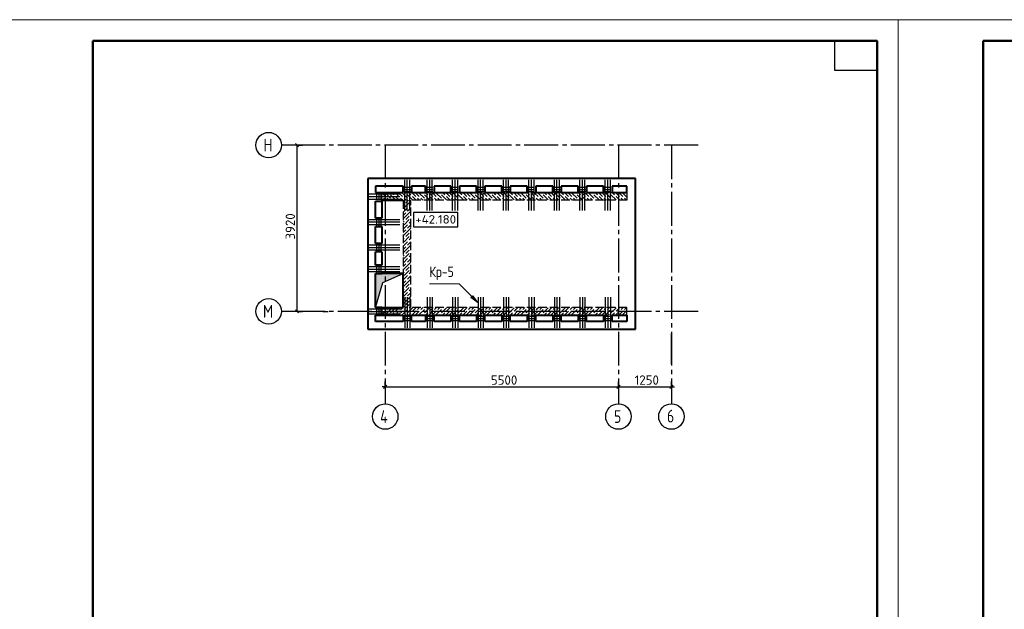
# Model space of a CAD drawing. Header units: millimetres. Extents: x 40580 to 1930067, y -240640 to 81020.
# Tile 678 of 686: x 1844727 to 1867950, y -223753 to -209850. Entities that reach past the tile are written whole.
import ezdxf

# ---------------------------------------------------------------- set-up
doc = ezdxf.new("R2010")
doc.units = ezdxf.units.MM
for name, pattern in [('______2', [270, 200, -70]), ('______5', [1100, 800, -100, 100, -100]), ('CENTER', [2, 1.25, -0.25, 0.25, -0.25])]:
    doc.linetypes.add(name, pattern=pattern)
for name, color, linetype, lineweight in [('Standard', 7, 'Continuous', 25), ('Высотные отметки', 7, 'Continuous', 25), ('ОСИ', 7, 'CENTER', 15), ('Основная', 7, 'Continuous', 40), ('Позиционная метка номер позиции', 7, 'Continuous', 13), ('Примечания', 7, 'Continuous', 13), ('Ребро вкладыша арматура S1', 52, 'Continuous', 25), ('Ребро вкладыша арматура поперечная AW', 52, 'Continuous', 25)]:
    doc.layers.add(name, color=color, linetype=linetype, lineweight=lineweight)
doc.layers.add('ЖБ Стена верхний уровень', color=7, linetype='______2', true_color=0x656565)
doc.layers.add('Тонкие', color=7, linetype='Continuous')
doc.layers.add('ФВ-2', color=7, linetype='Continuous')
doc.styles.add('GOST 2.304', font='isocpeur.ttf', dxfattribs={"width": 0.8})
doc.styles.add('ISOCPEUR', font='isocpeur.ttf')

msp = doc.modelspace()

# ---------------------------------------------------------------- hatches: boundary and pattern name
at = {"layer": 'Позиционная метка номер позиции', "linetype": 'Continuous', "lineweight": 13, "transparency": 33554687}
msp.add_hatch(color=7, dxfattribs=at).paths.add_polyline_path([(1855411.8, -216357.9), (1855539, -216527.6), (1855369.3, -216400.3)], flags=16)
at = {"layer": 'ФВ-2'}
h = msp.add_hatch(color=256, dxfattribs=at)
h.dxf.hatch_style = 1
h.paths.add_polyline_path([(1853532.5, -215940), (1853296, -216042.8), (1853119, -216637.3), (1853119, -215857.3)])
h.paths.add_polyline_path([(1853532.5, -215940), (1853119, -215857.3), (1853119, -215837.3), (1853769, -215837.3)])

# ---------------------------------------------------------------- linework, layer by layer
at = {"color": 251, "linetype": 'Continuous', "lineweight": 13, "true_color": 0x494949, "transparency": 33554687}
msp.add_line((1858573.7, -216574.8), (1858573.7, -216574.8), dxfattribs=at)
at = {"layer": 'Standard', "color": 251, "linetype": 'Continuous', "lineweight": -3, "true_color": 0x656565, "transparency": 33554687}
for p, q in [((1851269, -212807.3), (1851144, -212807.3)), ((1851269, -212807.3), (1851394, -212807.3)), ((1856579, -213597.3), (1856454, -213597.3)), ((1856579, -213597.3), (1856704, -213597.3)), ((1856579, -213777.3), (1856454, -213777.3)), ((1856579, -213777.3), (1856479, -213777.3)), ((1856579, -213927.3), (1856454, -213927.3)), ((1856579, -213927.3), (1856454, -213927.3)), ((1856579, -213927.3), (1856479, -213927.3)), ((1856579, -213927.3), (1856479, -213927.3)), ((1851269, -216727.3), (1851144, -216727.3)), ((1851269, -216727.3), (1851394, -216727.3)), ((1851880, -216727.3), (1851755, -216727.3)), ((1851880, -216727.3), (1852005, -216727.3)), ((1856579, -216727.3), (1856454, -216727.3)), ((1856579, -216817.3), (1856454, -216817.3)), ((1856579, -216817.3), (1856479, -216817.3)), ((1856579, -216727.3), (1856704, -216727.3)), ((1856579, -216727.3), (1856579, -216727.3)), ((1856579, -216967.3), (1856454, -216967.3)), ((1856579, -216967.3), (1856479, -216967.3)), ((1856579, -217147.3), (1856454, -217147.3)), ((1856579, -217147.3), (1856704, -217147.3)), ((1856579, -217147.3), (1856579, -217147.3)), ((1860099, -217976.3), (1860099, -217247.3)), ((1853349, -218507.3), (1853349, -218382.3)), ((1853349, -218507.3), (1853349, -218632.3)), ((1853349, -218507.3), (1853349, -218507.3)), ((1858849, -218507.3), (1858849, -218382.3)), ((1858849, -218507.3), (1858849, -218632.3)), ((1858849, -218507.3), (1858849, -218507.3)), ((1860099, -218507.3), (1860099, -218382.3)), ((1860099, -218507.3), (1860099, -218632.3)), ((1860099, -218507.3), (1860099, -218507.3))]:
    msp.add_line(p, q, dxfattribs=at)
at = {"layer": 'Standard', "color": 7, "linetype": 'Continuous', "lineweight": 25, "transparency": 33554687}
for p, q in [((1851306.5, -212844.8), (1851231.5, -212769.8)), ((1851306.5, -216764.8), (1851231.5, -216689.8)), ((1853311.5, -218544.8), (1853386.5, -218469.8)), ((1858811.5, -218544.8), (1858886.5, -218469.8)), ((1860061.5, -218544.8), (1860136.5, -218469.8))]:
    msp.add_line(p, q, dxfattribs=at)
at = {"layer": 'Standard', "color": 7, "linetype": 'Continuous', "lineweight": -3, "transparency": 33554687}
for p, q in [((1851269, -216727.3), (1851269, -212807.3)), ((1853349, -218507.3), (1853274, -218507.3)), ((1853349, -218507.3), (1858849, -218507.3)), ((1858849, -218507.3), (1860099, -218507.3)), ((1860099, -218507.3), (1860174, -218507.3))]:
    msp.add_line(p, q, dxfattribs=at)
at = {"layer": 'Standard', "color": 7, "linetype": 'Continuous', "lineweight": 13, "transparency": 33554687}
for points in [[(1844450, -239549.7), (1865450, -239549.7), (1865450, -209849.7), (1844450, -209849.7), (1844450, -239549.7)], [(1865450, -239549.7), (1907450, -239549.7), (1907450, -209849.7), (1865450, -209849.7), (1865450, -239549.7)]]:
    msp.add_lwpolyline(points, close=True, dxfattribs=at)
at = {"layer": 'Standard', "color": 7, "linetype": 'Continuous', "lineweight": 50, "transparency": 33554687}
for points in [[(1846450, -210349.7), (1864950, -210349.7), (1864950, -239049.7), (1846450, -239049.7), (1846450, -210349.7)], [(1867450, -210349.7), (1906950, -210349.7), (1906950, -239049.7), (1867450, -239049.7), (1867450, -210349.7)]]:
    msp.add_lwpolyline(points, close=True, dxfattribs=at)
at = {"layer": 'Standard', "color": 7, "linetype": 'Continuous', "lineweight": 25, "transparency": 33554687}
msp.add_lwpolyline([(1864950, -210349.7), (1864950, -211049.7), (1863950, -211049.7), (1863950, -210349.7), (1864950, -210349.7)], close=True, dxfattribs=at)
at = {"layer": 'Standard', "color": 251, "linetype": 'Continuous', "lineweight": -3, "true_color": 0x656565, "transparency": 33554687}
for points in [[(1851269, -212807.3), (1851252, -212807.3), (1851252, -212807.3), (1850998.5, -212807.3)], [(1851269, -216727.3), (1851252, -216727.3), (1851252, -216727.3), (1851252, -216727.3), (1851252, -216727.3), (1850998.5, -216727.3)]]:
    msp.add_lwpolyline(points, dxfattribs=at)
at = {"layer": 'Высотные отметки', "color": 7, "linetype": 'Continuous', "lineweight": -3, "transparency": 33554687}
msp.add_lwpolyline([(1854018.6, -214731.5), (1855057.4, -214731.5), (1855057.4, -214398.2), (1854018.6, -214398.2), (1854018.6, -214731.5)], dxfattribs=at)
at = {"layer": 'ЖБ Стена верхний уровень', "color": 251, "linetype": '______2', "lineweight": -3, "true_color": 0x656565, "transparency": 33554687}
for p, q in [((1853269, -214107.3), (1853269, -213927.3)), ((1853269, -213927.3), (1859049, -213927.3)), ((1853769, -214107.3), (1853269, -214107.3)), ((1853769, -214107.3), (1853769, -216637.3)), ((1853949, -216637.3), (1853949, -214107.3)), ((1859049, -214107.3), (1853949, -214107.3)), ((1859049, -213927.3), (1859049, -214107.3)), ((1853769, -216637.3), (1853269, -216637.3)), ((1853269, -216637.3), (1853269, -216817.3)), ((1859049, -216637.3), (1853949, -216637.3)), ((1859049, -216817.3), (1859049, -216637.3)), ((1853269, -216817.3), (1859049, -216817.3))]:
    msp.add_line(p, q, dxfattribs=at)
at = {"layer": 'ЖБ Стена верхний уровень', "color": 9, "linetype": 'Continuous', "lineweight": -3, "true_color": 0xc7c7c7, "transparency": 33554687}
for p, q in [((1853272.2, -214020.4), (1853269, -214017.2)), ((1853279.1, -214107.3), (1853269, -214097.2)), ((1853352.2, -214020.4), (1853272.2, -213940.3)), ((1853312.2, -214060.3), (1853352.2, -214100.4)), ((1853352.2, -213940.3), (1853339.1, -213927.3)), ((1853352.2, -213940.3), (1853472.2, -214060.3)), ((1853352.2, -214100.4), (1853359.1, -214107.3)), ((1853439.1, -214107.3), (1853392.2, -214060.3)), ((1853432.2, -213940.3), (1853419.1, -213927.3)), ((1853592.2, -214100.4), (1853472.2, -213980.4)), ((1853499.1, -213927.3), (1853552.2, -213980.4)), ((1853519.1, -214107.3), (1853512.2, -214100.4)), ((1853672.2, -214020.4), (1853579.1, -213927.3)), ((1853679.1, -214107.3), (1853592.2, -214020.4)), ((1853752.2, -214020.4), (1853672.2, -213940.3)), ((1853712.2, -214060.3), (1853752.2, -214100.4)), ((1853752.2, -213940.3), (1853739.1, -213927.3)), ((1853752.2, -213940.3), (1853872.2, -214060.3)), ((1853752.2, -214100.4), (1853759.1, -214107.3)), ((1853809.1, -214107.3), (1853769, -214147.4)), ((1853839.1, -214107.3), (1853792.2, -214060.3)), ((1853832.2, -213940.3), (1853819.1, -213927.3)), ((1853889.1, -214107.3), (1853832.2, -214164.2)), ((1853992.2, -214100.4), (1853872.2, -213980.4)), ((1853899.1, -213927.3), (1853952.2, -213980.4)), ((1853919.1, -214107.3), (1853912.2, -214100.4)), ((1854072.2, -214020.4), (1853979.1, -213927.3)), ((1854079.1, -214107.3), (1853992.2, -214020.4)), ((1854152.2, -214020.4), (1854072.2, -213940.3)), ((1854112.2, -214060.3), (1854152.2, -214100.4)), ((1854152.2, -213940.3), (1854139.1, -213927.3)), ((1854152.2, -213940.3), (1854272.2, -214060.3)), ((1854152.2, -214100.4), (1854159.1, -214107.3)), ((1854239.1, -214107.3), (1854192.2, -214060.3)), ((1854232.2, -213940.3), (1854219.1, -213927.3)), ((1854392.2, -214100.4), (1854272.2, -213980.4)), ((1854299.1, -213927.3), (1854352.2, -213980.4)), ((1854319.1, -214107.3), (1854312.2, -214100.4)), ((1854472.2, -214020.4), (1854379.1, -213927.3)), ((1854479.1, -214107.3), (1854392.2, -214020.4)), ((1854552.2, -214020.4), (1854472.2, -213940.3)), ((1854512.2, -214060.3), (1854552.2, -214100.4)), ((1854552.2, -213940.3), (1854539.1, -213927.3)), ((1854552.2, -213940.3), (1854672.2, -214060.3)), ((1854552.2, -214100.4), (1854559.1, -214107.3)), ((1854639.1, -214107.3), (1854592.2, -214060.3)), ((1854632.2, -213940.3), (1854619.1, -213927.3)), ((1854792.2, -214100.4), (1854672.2, -213980.4)), ((1854699.1, -213927.3), (1854752.2, -213980.4)), ((1854719.1, -214107.3), (1854712.2, -214100.4)), ((1854872.2, -214020.4), (1854779.1, -213927.3)), ((1854879.1, -214107.3), (1854792.2, -214020.4)), ((1854952.2, -214020.4), (1854872.2, -213940.3)), ((1854912.2, -214060.3), (1854952.2, -214100.4)), ((1854952.2, -213940.3), (1854939.1, -213927.3)), ((1854952.2, -213940.3), (1855072.2, -214060.3)), ((1854952.2, -214100.4), (1854959.1, -214107.3)), ((1855039.1, -214107.3), (1854992.2, -214060.3)), ((1855032.2, -213940.3), (1855019.1, -213927.3)), ((1855192.2, -214100.4), (1855072.2, -213980.4)), ((1855099.1, -213927.3), (1855152.2, -213980.4)), ((1855119.1, -214107.3), (1855112.2, -214100.4)), ((1855272.2, -214020.4), (1855179.1, -213927.3)), ((1855279.1, -214107.3), (1855192.2, -214020.4)), ((1855352.2, -214020.4), (1855272.2, -213940.3)), ((1855312.2, -214060.3), (1855352.2, -214100.4)), ((1855352.2, -213940.3), (1855339.1, -213927.3)), ((1855352.2, -213940.3), (1855472.2, -214060.3)), ((1855352.2, -214100.4), (1855359.1, -214107.3)), ((1855439.1, -214107.3), (1855392.2, -214060.3)), ((1855432.2, -213940.3), (1855419.1, -213927.3)), ((1855592.2, -214100.4), (1855472.2, -213980.4)), ((1855499.1, -213927.3), (1855552.2, -213980.4)), ((1855519.1, -214107.3), (1855512.2, -214100.4)), ((1855672.2, -214020.4), (1855579.1, -213927.3)), ((1855679.1, -214107.3), (1855592.2, -214020.4)), ((1855752.2, -214020.4), (1855672.2, -213940.3)), ((1855712.2, -214060.3), (1855752.2, -214100.4)), ((1855752.2, -213940.3), (1855739.1, -213927.3)), ((1855752.2, -213940.3), (1855872.2, -214060.3)), ((1855752.2, -214100.4), (1855759.1, -214107.3)), ((1855839.1, -214107.3), (1855792.2, -214060.3)), ((1855832.2, -213940.3), (1855819.1, -213927.3)), ((1855992.2, -214100.4), (1855872.2, -213980.4)), ((1855899.1, -213927.3), (1855952.2, -213980.4)), ((1855919.1, -214107.3), (1855912.2, -214100.4)), ((1856072.2, -214020.4), (1855979.1, -213927.3)), ((1856079.1, -214107.3), (1855992.2, -214020.4)), ((1856152.2, -214020.4), (1856072.2, -213940.3)), ((1856112.2, -214060.3), (1856152.2, -214100.4)), ((1856152.2, -213940.3), (1856139.1, -213927.3)), ((1856152.2, -213940.3), (1856272.2, -214060.3)), ((1856152.2, -214100.4), (1856159.1, -214107.3)), ((1856239.1, -214107.3), (1856192.2, -214060.3)), ((1856232.2, -213940.3), (1856219.1, -213927.3)), ((1856392.2, -214100.4), (1856272.2, -213980.4)), ((1856299.1, -213927.3), (1856352.2, -213980.4)), ((1856319.1, -214107.3), (1856312.2, -214100.4)), ((1856472.2, -214020.4), (1856379.1, -213927.3)), ((1856479.1, -214107.3), (1856392.2, -214020.4)), ((1856552.2, -214020.4), (1856472.2, -213940.3)), ((1856512.2, -214060.3), (1856552.2, -214100.4)), ((1856552.2, -213940.3), (1856539.1, -213927.3)), ((1856552.2, -213940.3), (1856672.2, -214060.3)), ((1856552.2, -214100.4), (1856559.1, -214107.3)), ((1856639.1, -214107.3), (1856592.2, -214060.3)), ((1856632.2, -213940.3), (1856619.1, -213927.3)), ((1856792.2, -214100.4), (1856672.2, -213980.4)), ((1856699.1, -213927.3), (1856752.2, -213980.4)), ((1856719.1, -214107.3), (1856712.2, -214100.4)), ((1856872.2, -214020.4), (1856779.1, -213927.3)), ((1856879.1, -214107.3), (1856792.2, -214020.4)), ((1856952.2, -214020.4), (1856872.2, -213940.3)), ((1856912.2, -214060.3), (1856952.2, -214100.4)), ((1856952.2, -213940.3), (1856939.1, -213927.3)), ((1856952.2, -213940.3), (1857072.2, -214060.3)), ((1856952.2, -214100.4), (1856959.1, -214107.3)), ((1857039.1, -214107.3), (1856992.2, -214060.3)), ((1857032.2, -213940.3), (1857019.1, -213927.3)), ((1857192.2, -214100.4), (1857072.2, -213980.4)), ((1857099.1, -213927.3), (1857152.2, -213980.4)), ((1857119.1, -214107.3), (1857112.2, -214100.4)), ((1857272.2, -214020.4), (1857179.1, -213927.3)), ((1857279.1, -214107.3), (1857192.2, -214020.4)), ((1857352.2, -214020.4), (1857272.2, -213940.3)), ((1857312.2, -214060.3), (1857352.2, -214100.4)), ((1857352.2, -213940.3), (1857339.1, -213927.3)), ((1857352.2, -213940.3), (1857472.2, -214060.3)), ((1857352.2, -214100.4), (1857359.1, -214107.3)), ((1857439.1, -214107.3), (1857392.2, -214060.3)), ((1857432.2, -213940.3), (1857419.1, -213927.3)), ((1857592.2, -214100.4), (1857472.2, -213980.4)), ((1857499.1, -213927.3), (1857552.2, -213980.4)), ((1857519.1, -214107.3), (1857512.2, -214100.4)), ((1857672.2, -214020.4), (1857579.1, -213927.3)), ((1857679.1, -214107.3), (1857592.2, -214020.4)), ((1857752.2, -214020.4), (1857672.2, -213940.3)), ((1857712.2, -214060.3), (1857752.2, -214100.4)), ((1857752.2, -213940.3), (1857739.1, -213927.3)), ((1857752.2, -213940.3), (1857872.2, -214060.3)), ((1857752.2, -214100.4), (1857759.1, -214107.3)), ((1857839.1, -214107.3), (1857792.2, -214060.3)), ((1857832.2, -213940.3), (1857819.1, -213927.3)), ((1857992.2, -214100.4), (1857872.2, -213980.4)), ((1857899.1, -213927.3), (1857952.2, -213980.4)), ((1857919.1, -214107.3), (1857912.2, -214100.4)), ((1858072.2, -214020.4), (1857979.1, -213927.3)), ((1858079.1, -214107.3), (1857992.2, -214020.4)), ((1858152.2, -214020.4), (1858072.2, -213940.3)), ((1858112.2, -214060.3), (1858152.2, -214100.4)), ((1858152.2, -213940.3), (1858139.1, -213927.3)), ((1858152.2, -213940.3), (1858272.2, -214060.3)), ((1858152.2, -214100.4), (1858159.1, -214107.3)), ((1858239.1, -214107.3), (1858192.2, -214060.3)), ((1858232.2, -213940.3), (1858219.1, -213927.3)), ((1858392.2, -214100.4), (1858272.2, -213980.4)), ((1858299.1, -213927.3), (1858352.2, -213980.4)), ((1858319.1, -214107.3), (1858312.2, -214100.4)), ((1858472.2, -214020.4), (1858379.1, -213927.3)), ((1858479.1, -214107.3), (1858392.2, -214020.4)), ((1858552.2, -214020.4), (1858472.2, -213940.3)), ((1858512.2, -214060.3), (1858552.2, -214100.4)), ((1858552.2, -213940.3), (1858539.1, -213927.3)), ((1858552.2, -213940.3), (1858672.2, -214060.3)), ((1858552.2, -214100.4), (1858559.1, -214107.3)), ((1858639.1, -214107.3), (1858592.2, -214060.3)), ((1858632.2, -213940.3), (1858619.1, -213927.3)), ((1858792.2, -214100.4), (1858672.2, -213980.4)), ((1858699.1, -213927.3), (1858752.2, -213980.4)), ((1858719.1, -214107.3), (1858712.2, -214100.4)), ((1858872.2, -214020.4), (1858779.1, -213927.3)), ((1858879.1, -214107.3), (1858792.2, -214020.4)), ((1858952.2, -214020.4), (1858872.2, -213940.3)), ((1858912.2, -214060.3), (1858952.2, -214100.4)), ((1858952.2, -213940.3), (1858939.1, -213927.3)), ((1858952.2, -213940.3), (1859049, -214037.2)), ((1858952.2, -214100.4), (1858959.1, -214107.3)), ((1859039.1, -214107.3), (1858992.2, -214060.3)), ((1859032.2, -213940.3), (1859019.1, -213927.3)), ((1853769, -214227.4), (1853792.2, -214204.3)), ((1853769, -214387.4), (1853872.2, -214284.3)), ((1853912.2, -214164.2), (1853792.2, -214284.3)), ((1853949, -214287.4), (1853872.2, -214364.2)), ((1853949, -214207.4), (1853912.2, -214244.2)), ((1853832.2, -214404.3), (1853769, -214467.4)), ((1853832.2, -214484.3), (1853769, -214547.4)), ((1853912.2, -214564.2), (1853792.2, -214684.3)), ((1853832.2, -214484.3), (1853949, -214367.4)), ((1853912.2, -214484.3), (1853832.2, -214564.2)), ((1853769, -214627.4), (1853792.2, -214604.3)), ((1853769, -214787.4), (1853872.2, -214684.3)), ((1853832.2, -214804.3), (1853769, -214867.4)), ((1853832.2, -214884.3), (1853949, -214767.4)), ((1853949, -214687.4), (1853872.2, -214764.2)), ((1853949, -214607.4), (1853912.2, -214644.2)), ((1853832.2, -214884.3), (1853769, -214947.4)), ((1853769, -215027.4), (1853792.2, -215004.3)), ((1853912.2, -214964.2), (1853792.2, -215084.3)), ((1853912.2, -214884.3), (1853832.2, -214964.2)), ((1853949, -215007.4), (1853912.2, -215044.2)), ((1853769, -215187.4), (1853872.2, -215084.3)), ((1853832.2, -215204.3), (1853769, -215267.4)), ((1853832.2, -215284.3), (1853949, -215167.4)), ((1853949, -215087.4), (1853872.2, -215164.2)), ((1853832.2, -215284.3), (1853769, -215347.4)), ((1853769, -215427.4), (1853792.2, -215404.3)), ((1853769, -215587.4), (1853872.2, -215484.3)), ((1853912.2, -215364.2), (1853792.2, -215484.3)), ((1853912.2, -215284.3), (1853832.2, -215364.2)), ((1853949, -215487.4), (1853872.2, -215564.2)), ((1853949, -215407.4), (1853912.2, -215444.2)), ((1853832.2, -215604.3), (1853769, -215667.4)), ((1853832.2, -215684.3), (1853769, -215747.4)), ((1853832.2, -215684.3), (1853949, -215567.4)), ((1853912.2, -215684.3), (1853832.2, -215764.2)), ((1853769, -215827.4), (1853792.2, -215804.3)), ((1853769, -215987.4), (1853872.2, -215884.3)), ((1853912.2, -215764.2), (1853792.2, -215884.3)), ((1853832.2, -216084.3), (1853949, -215967.4)), ((1853949, -215887.4), (1853872.2, -215964.2)), ((1853949, -215807.4), (1853912.2, -215844.2)), ((1853832.2, -216004.3), (1853769, -216067.4)), ((1853832.2, -216084.3), (1853769, -216147.4)), ((1853769, -216227.4), (1853792.2, -216204.3)), ((1853912.2, -216164.2), (1853792.2, -216284.3)), ((1853912.2, -216084.3), (1853832.2, -216164.2)), ((1853769, -216387.4), (1853872.2, -216284.3)), ((1853832.2, -216404.3), (1853769, -216467.4)), ((1853832.2, -216484.3), (1853949, -216367.4)), ((1853949, -216287.4), (1853872.2, -216364.2)), ((1853949, -216207.4), (1853912.2, -216244.2)), ((1853279.1, -216637.3), (1853269, -216647.4)), ((1853312.2, -216684.3), (1853352.2, -216644.2)), ((1853352.2, -216644.2), (1853359.1, -216637.3)), ((1853439.1, -216637.3), (1853392.2, -216684.3)), ((1853592.2, -216644.2), (1853472.2, -216764.2)), ((1853519.1, -216637.3), (1853512.2, -216644.2)), ((1853679.1, -216637.3), (1853592.2, -216724.2)), ((1853712.2, -216684.3), (1853752.2, -216644.2)), ((1853752.2, -216644.2), (1853759.1, -216637.3)), ((1853832.2, -216484.3), (1853769, -216547.4)), ((1853769, -216627.4), (1853792.2, -216604.3)), ((1853839.1, -216637.3), (1853792.2, -216684.3)), ((1853912.2, -216484.3), (1853832.2, -216564.2)), ((1853912.2, -216564.2), (1853839.1, -216637.3)), ((1853992.2, -216644.2), (1853872.2, -216764.2)), ((1853919.1, -216637.3), (1853912.2, -216644.2)), ((1853949, -216607.4), (1853919.1, -216637.3)), ((1854079.1, -216637.3), (1853992.2, -216724.2)), ((1854112.2, -216684.3), (1854152.2, -216644.2)), ((1854152.2, -216644.2), (1854159.1, -216637.3)), ((1854239.1, -216637.3), (1854192.2, -216684.3)), ((1854392.2, -216644.2), (1854272.2, -216764.2)), ((1854319.1, -216637.3), (1854312.2, -216644.2)), ((1854479.1, -216637.3), (1854392.2, -216724.2)), ((1854512.2, -216684.3), (1854552.2, -216644.2)), ((1854552.2, -216644.2), (1854559.1, -216637.3)), ((1854639.1, -216637.3), (1854592.2, -216684.3)), ((1854792.2, -216644.2), (1854672.2, -216764.2)), ((1854719.1, -216637.3), (1854712.2, -216644.2)), ((1854879.1, -216637.3), (1854792.2, -216724.2)), ((1854912.2, -216684.3), (1854952.2, -216644.2)), ((1854952.2, -216644.2), (1854959.1, -216637.3)), ((1855039.1, -216637.3), (1854992.2, -216684.3)), ((1855192.2, -216644.2), (1855072.2, -216764.2)), ((1855119.1, -216637.3), (1855112.2, -216644.2)), ((1855279.1, -216637.3), (1855192.2, -216724.2)), ((1855312.2, -216684.3), (1855352.2, -216644.2)), ((1855352.2, -216644.2), (1855359.1, -216637.3)), ((1855439.1, -216637.3), (1855392.2, -216684.3)), ((1855592.2, -216644.2), (1855472.2, -216764.2)), ((1855519.1, -216637.3), (1855512.2, -216644.2)), ((1855679.1, -216637.3), (1855592.2, -216724.2)), ((1855712.2, -216684.3), (1855752.2, -216644.2)), ((1855752.2, -216644.2), (1855759.1, -216637.3)), ((1855839.1, -216637.3), (1855792.2, -216684.3)), ((1855992.2, -216644.2), (1855872.2, -216764.2)), ((1855919.1, -216637.3), (1855912.2, -216644.2)), ((1856079.1, -216637.3), (1855992.2, -216724.2)), ((1856112.2, -216684.3), (1856152.2, -216644.2)), ((1856152.2, -216644.2), (1856159.1, -216637.3)), ((1856239.1, -216637.3), (1856192.2, -216684.3)), ((1856392.2, -216644.2), (1856272.2, -216764.2)), ((1856319.1, -216637.3), (1856312.2, -216644.2)), ((1856479.1, -216637.3), (1856392.2, -216724.2)), ((1856512.2, -216684.3), (1856552.2, -216644.2)), ((1856552.2, -216644.2), (1856559.1, -216637.3)), ((1856639.1, -216637.3), (1856592.2, -216684.3)), ((1856792.2, -216644.2), (1856672.2, -216764.2)), ((1856719.1, -216637.3), (1856712.2, -216644.2)), ((1856879.1, -216637.3), (1856792.2, -216724.2)), ((1856912.2, -216684.3), (1856952.2, -216644.2)), ((1856952.2, -216644.2), (1856959.1, -216637.3)), ((1857039.1, -216637.3), (1856992.2, -216684.3)), ((1857192.2, -216644.2), (1857072.2, -216764.2)), ((1857119.1, -216637.3), (1857112.2, -216644.2)), ((1857279.1, -216637.3), (1857192.2, -216724.2)), ((1857312.2, -216684.3), (1857352.2, -216644.2)), ((1857352.2, -216644.2), (1857359.1, -216637.3)), ((1857439.1, -216637.3), (1857392.2, -216684.3)), ((1857592.2, -216644.2), (1857472.2, -216764.2)), ((1857519.1, -216637.3), (1857512.2, -216644.2)), ((1857679.1, -216637.3), (1857592.2, -216724.2)), ((1857712.2, -216684.3), (1857752.2, -216644.2)), ((1857752.2, -216644.2), (1857759.1, -216637.3)), ((1857839.1, -216637.3), (1857792.2, -216684.3)), ((1857992.2, -216644.2), (1857872.2, -216764.2)), ((1857919.1, -216637.3), (1857912.2, -216644.2)), ((1858079.1, -216637.3), (1857992.2, -216724.2)), ((1858112.2, -216684.3), (1858152.2, -216644.2)), ((1858152.2, -216644.2), (1858159.1, -216637.3)), ((1858239.1, -216637.3), (1858192.2, -216684.3)), ((1858392.2, -216644.2), (1858272.2, -216764.2)), ((1858319.1, -216637.3), (1858312.2, -216644.2)), ((1858479.1, -216637.3), (1858392.2, -216724.2)), ((1858512.2, -216684.3), (1858552.2, -216644.2)), ((1858552.2, -216644.2), (1858559.1, -216637.3)), ((1858639.1, -216637.3), (1858592.2, -216684.3)), ((1858792.2, -216644.2), (1858672.2, -216764.2)), ((1858719.1, -216637.3), (1858712.2, -216644.2)), ((1858879.1, -216637.3), (1858792.2, -216724.2)), ((1858912.2, -216684.3), (1858952.2, -216644.2)), ((1858952.2, -216644.2), (1858959.1, -216637.3)), ((1859039.1, -216637.3), (1858992.2, -216684.3)), ((1853272.2, -216724.2), (1853269, -216727.4)), ((1853352.2, -216724.2), (1853272.2, -216804.3)), ((1853352.2, -216804.3), (1853339.1, -216817.3)), ((1853352.2, -216804.3), (1853472.2, -216684.3)), ((1853432.2, -216804.3), (1853419.1, -216817.3)), ((1853499.1, -216817.3), (1853552.2, -216764.2)), ((1853672.2, -216724.2), (1853579.1, -216817.3)), ((1853752.2, -216724.2), (1853672.2, -216804.3)), ((1853752.2, -216804.3), (1853739.1, -216817.3)), ((1853752.2, -216804.3), (1853872.2, -216684.3)), ((1853832.2, -216804.3), (1853819.1, -216817.3)), ((1853899.1, -216817.3), (1853952.2, -216764.2)), ((1854072.2, -216724.2), (1853979.1, -216817.3)), ((1854152.2, -216724.2), (1854072.2, -216804.3)), ((1854152.2, -216804.3), (1854139.1, -216817.3)), ((1854152.2, -216804.3), (1854272.2, -216684.3)), ((1854232.2, -216804.3), (1854219.1, -216817.3)), ((1854299.1, -216817.3), (1854352.2, -216764.2)), ((1854472.2, -216724.2), (1854379.1, -216817.3)), ((1854552.2, -216724.2), (1854472.2, -216804.3)), ((1854552.2, -216804.3), (1854539.1, -216817.3)), ((1854552.2, -216804.3), (1854672.2, -216684.3)), ((1854632.2, -216804.3), (1854619.1, -216817.3)), ((1854699.1, -216817.3), (1854752.2, -216764.2)), ((1854872.2, -216724.2), (1854779.1, -216817.3)), ((1854952.2, -216724.2), (1854872.2, -216804.3)), ((1854952.2, -216804.3), (1854939.1, -216817.3)), ((1854952.2, -216804.3), (1855072.2, -216684.3)), ((1855032.2, -216804.3), (1855019.1, -216817.3)), ((1855099.1, -216817.3), (1855152.2, -216764.2)), ((1855272.2, -216724.2), (1855179.1, -216817.3)), ((1855352.2, -216724.2), (1855272.2, -216804.3)), ((1855352.2, -216804.3), (1855339.1, -216817.3)), ((1855352.2, -216804.3), (1855472.2, -216684.3)), ((1855432.2, -216804.3), (1855419.1, -216817.3)), ((1855499.1, -216817.3), (1855552.2, -216764.2)), ((1855672.2, -216724.2), (1855579.1, -216817.3)), ((1855752.2, -216724.2), (1855672.2, -216804.3)), ((1855752.2, -216804.3), (1855739.1, -216817.3)), ((1855752.2, -216804.3), (1855872.2, -216684.3)), ((1855832.2, -216804.3), (1855819.1, -216817.3)), ((1855899.1, -216817.3), (1855952.2, -216764.2)), ((1856072.2, -216724.2), (1855979.1, -216817.3)), ((1856152.2, -216724.2), (1856072.2, -216804.3)), ((1856152.2, -216804.3), (1856139.1, -216817.3)), ((1856152.2, -216804.3), (1856272.2, -216684.3)), ((1856232.2, -216804.3), (1856219.1, -216817.3)), ((1856299.1, -216817.3), (1856352.2, -216764.2)), ((1856472.2, -216724.2), (1856379.1, -216817.3)), ((1856552.2, -216724.2), (1856472.2, -216804.3)), ((1856552.2, -216804.3), (1856539.1, -216817.3)), ((1856552.2, -216804.3), (1856672.2, -216684.3)), ((1856632.2, -216804.3), (1856619.1, -216817.3)), ((1856699.1, -216817.3), (1856752.2, -216764.2)), ((1856872.2, -216724.2), (1856779.1, -216817.3)), ((1856952.2, -216724.2), (1856872.2, -216804.3)), ((1856952.2, -216804.3), (1856939.1, -216817.3)), ((1856952.2, -216804.3), (1857072.2, -216684.3)), ((1857032.2, -216804.3), (1857019.1, -216817.3)), ((1857099.1, -216817.3), (1857152.2, -216764.2)), ((1857272.2, -216724.2), (1857179.1, -216817.3)), ((1857352.2, -216724.2), (1857272.2, -216804.3)), ((1857352.2, -216804.3), (1857339.1, -216817.3)), ((1857352.2, -216804.3), (1857472.2, -216684.3)), ((1857432.2, -216804.3), (1857419.1, -216817.3)), ((1857499.1, -216817.3), (1857552.2, -216764.2)), ((1857672.2, -216724.2), (1857579.1, -216817.3)), ((1857752.2, -216724.2), (1857672.2, -216804.3)), ((1857752.2, -216804.3), (1857739.1, -216817.3)), ((1857752.2, -216804.3), (1857872.2, -216684.3)), ((1857832.2, -216804.3), (1857819.1, -216817.3)), ((1857899.1, -216817.3), (1857952.2, -216764.2)), ((1858072.2, -216724.2), (1857979.1, -216817.3)), ((1858152.2, -216724.2), (1858072.2, -216804.3)), ((1858152.2, -216804.3), (1858139.1, -216817.3)), ((1858152.2, -216804.3), (1858272.2, -216684.3)), ((1858232.2, -216804.3), (1858219.1, -216817.3)), ((1858299.1, -216817.3), (1858352.2, -216764.2)), ((1858472.2, -216724.2), (1858379.1, -216817.3)), ((1858552.2, -216724.2), (1858472.2, -216804.3)), ((1858552.2, -216804.3), (1858539.1, -216817.3)), ((1858552.2, -216804.3), (1858672.2, -216684.3)), ((1858632.2, -216804.3), (1858619.1, -216817.3)), ((1858699.1, -216817.3), (1858752.2, -216764.2)), ((1858872.2, -216724.2), (1858779.1, -216817.3)), ((1858952.2, -216724.2), (1858872.2, -216804.3)), ((1858952.2, -216804.3), (1858939.1, -216817.3)), ((1858952.2, -216804.3), (1859049, -216707.4)), ((1859032.2, -216804.3), (1859019.1, -216817.3))]:
    msp.add_line(p, q, dxfattribs=at)
at = {"layer": 'ОСИ', "color": 8, "linetype": '______5', "lineweight": -3, "transparency": 33554687}
for p, q in [((1860729, -212807.3), (1850898.5, -212807.3)), ((1853349, -212807.3), (1853349, -218907.3)), ((1858849, -212807.3), (1858849, -218907.3)), ((1860099, -212807.3), (1860099, -218907.3)), ((1860729, -216727.3), (1850898.5, -216727.3))]:
    msp.add_line(p, q, dxfattribs=at)
at = {"layer": 'ОСИ', "color": 7, "linetype": 'Continuous', "lineweight": -3, "transparency": 33554687}
for centre in [(1850598.5, -212807.3), (1850598.5, -216727.3), (1853349, -219207.3), (1858849, -219207.3), (1860099, -219207.3)]:
    msp.add_circle(centre, 300, dxfattribs=at)
at = {"layer": 'Основная', "transparency": 33554687}
for p, q in [((1859249, -213597.3), (1852939, -213597.3)), ((1852939, -213597.3), (1852939, -217147.3)), ((1859249, -217147.3), (1859249, -213597.3)), ((1853119, -213777.3), (1853119, -213927.3)), ((1853769, -213777.3), (1853119, -213777.3)), ((1853769, -213927.3), (1853769, -213777.3)), ((1854299, -213777.3), (1853969, -213777.3)), ((1853969, -213777.3), (1853969, -213927.3)), ((1854299, -213927.3), (1854299, -213777.3)), ((1854899, -213777.3), (1854499, -213777.3)), ((1854499, -213777.3), (1854499, -213927.3)), ((1854899, -213927.3), (1854899, -213777.3)), ((1855499, -213777.3), (1855099, -213777.3)), ((1855099, -213777.3), (1855099, -213927.3)), ((1855499, -213927.3), (1855499, -213777.3)), ((1856099, -213777.3), (1855699, -213777.3)), ((1855699, -213777.3), (1855699, -213927.3)), ((1856099, -213927.3), (1856099, -213777.3)), ((1856699, -213777.3), (1856299, -213777.3)), ((1856299, -213777.3), (1856299, -213927.3)), ((1856699, -213927.3), (1856699, -213777.3)), ((1857299, -213777.3), (1856899, -213777.3)), ((1856899, -213777.3), (1856899, -213927.3)), ((1857299, -213927.3), (1857299, -213777.3)), ((1857899, -213777.3), (1857499, -213777.3)), ((1857499, -213777.3), (1857499, -213927.3)), ((1857899, -213927.3), (1857899, -213777.3)), ((1858499, -213777.3), (1858099, -213777.3)), ((1858099, -213777.3), (1858099, -213927.3)), ((1858499, -213927.3), (1858499, -213777.3)), ((1858699, -213777.3), (1858699, -213927.3)), ((1859049, -213777.3), (1858699, -213777.3)), ((1859049, -213927.3), (1859049, -213777.3)), ((1853119, -213927.3), (1853769, -213927.3)), ((1853269, -214107.3), (1853769, -214107.3)), ((1853969, -213927.3), (1854299, -213927.3)), ((1854499, -213927.3), (1854899, -213927.3)), ((1855099, -213927.3), (1855499, -213927.3)), ((1855699, -213927.3), (1856099, -213927.3)), ((1856299, -213927.3), (1856699, -213927.3)), ((1856899, -213927.3), (1857299, -213927.3)), ((1857499, -213927.3), (1857899, -213927.3)), ((1858099, -213927.3), (1858499, -213927.3)), ((1858699, -213927.3), (1859049, -213927.3)), ((1853119, -214527.3), (1853119, -214127.3)), ((1853119, -214127.3), (1853269, -214127.3)), ((1853269, -214127.3), (1853269, -214527.3)), ((1853269, -214527.3), (1853119, -214527.3)), ((1853119, -215127.3), (1853119, -214727.3)), ((1853119, -214727.3), (1853269, -214727.3)), ((1853269, -214727.3), (1853269, -215127.3)), ((1853269, -215127.3), (1853119, -215127.3)), ((1853119, -215637.3), (1853119, -215327.3)), ((1853269, -215327.3), (1853119, -215327.3)), ((1853269, -215327.3), (1853269, -215637.3)), ((1853269, -215637.3), (1853119, -215637.3)), ((1853119, -216637.3), (1853119, -215837.3)), ((1853119, -215837.3), (1853269, -215837.3)), ((1853769, -215837.3), (1853269, -215837.3)), ((1853769, -216637.3), (1853769, -215837.3)), ((1853269, -216637.3), (1853119, -216637.3)), ((1853269, -216637.3), (1853769, -216637.3)), ((1853119, -216967.3), (1853119, -216817.3)), ((1853119, -216817.3), (1853769, -216817.3)), ((1853769, -216817.3), (1853769, -216967.3)), ((1853969, -216967.3), (1853969, -216817.3)), ((1853969, -216817.3), (1854299, -216817.3)), ((1854299, -216817.3), (1854299, -216967.3)), ((1854499, -216967.3), (1854499, -216817.3)), ((1854499, -216817.3), (1854899, -216817.3)), ((1854899, -216817.3), (1854899, -216967.3)), ((1855099, -216967.3), (1855099, -216817.3)), ((1855099, -216817.3), (1855499, -216817.3)), ((1855499, -216817.3), (1855499, -216967.3)), ((1855699, -216967.3), (1855699, -216817.3)), ((1855699, -216817.3), (1856099, -216817.3)), ((1856099, -216817.3), (1856099, -216967.3)), ((1856299, -216967.3), (1856299, -216817.3)), ((1856299, -216817.3), (1856699, -216817.3)), ((1856699, -216817.3), (1856699, -216967.3)), ((1856899, -216967.3), (1856899, -216817.3)), ((1856899, -216817.3), (1857299, -216817.3)), ((1857299, -216817.3), (1857299, -216967.3)), ((1857499, -216967.3), (1857499, -216817.3)), ((1857499, -216817.3), (1857899, -216817.3)), ((1857899, -216817.3), (1857899, -216967.3)), ((1858099, -216967.3), (1858099, -216817.3)), ((1858099, -216817.3), (1858499, -216817.3)), ((1858499, -216817.3), (1858499, -216967.3)), ((1858699, -216967.3), (1858699, -216817.3)), ((1858699, -216817.3), (1859049, -216817.3)), ((1859049, -216817.3), (1859049, -216967.3)), ((1853769, -216967.3), (1853119, -216967.3)), ((1854299, -216967.3), (1853969, -216967.3)), ((1854899, -216967.3), (1854499, -216967.3)), ((1855499, -216967.3), (1855099, -216967.3)), ((1856099, -216967.3), (1855699, -216967.3)), ((1856699, -216967.3), (1856299, -216967.3)), ((1857299, -216967.3), (1856899, -216967.3)), ((1857899, -216967.3), (1857499, -216967.3)), ((1858499, -216967.3), (1858099, -216967.3)), ((1859049, -216967.3), (1858699, -216967.3)), ((1852939, -217147.3), (1859249, -217147.3))]:
    msp.add_line(p, q, dxfattribs=at)
at = {"layer": 'Позиционная метка номер позиции', "color": 7, "linetype": 'Continuous', "lineweight": 13, "transparency": 33554687}
for p, q in [((1855369.3, -216400.3), (1855411.8, -216357.9)), ((1855539, -216527.6), (1855369.3, -216400.3)), ((1855390.5, -216379.1), (1855379.9, -216368.5)), ((1855411.8, -216357.9), (1855539, -216527.6)), ((1858551.9, -216569.1), (1858551.9, -216569.1)), ((1858615.6, -216569.1), (1858615.6, -216569.1))]:
    msp.add_line(p, q, dxfattribs=at)
msp.add_lwpolyline([(1855539, -216527.6), (1855090.8, -216079.3), (1854390.8, -216079.3)], dxfattribs=at)
at = {"layer": 'Ребро вкладыша арматура S1', "color": 7, "linetype": 'Continuous', "lineweight": 25, "transparency": 33554687}
for p, q in [((1853809, -214349.6), (1853809, -213629.6)), ((1853869, -214349.6), (1853869, -213629.6)), ((1853929, -214349.6), (1853929, -213629.6)), ((1854339, -214349.6), (1854339, -213629.6)), ((1854399, -214349.6), (1854399, -213629.6)), ((1854459, -214349.6), (1854459, -213629.6)), ((1854939, -214349.6), (1854939, -213629.6)), ((1854999, -214349.6), (1854999, -213629.6)), ((1855059, -214349.6), (1855059, -213629.6)), ((1855539, -214349.6), (1855539, -213629.6)), ((1855599, -214349.6), (1855599, -213629.6)), ((1855659, -214349.6), (1855659, -213629.6)), ((1856139, -214349.6), (1856139, -213629.6)), ((1856199, -214349.6), (1856199, -213629.6)), ((1856259, -214349.6), (1856259, -213629.6)), ((1856739, -214349.6), (1856739, -213629.6)), ((1856799, -214349.6), (1856799, -213629.6)), ((1856859, -214349.6), (1856859, -213629.6)), ((1857339, -214349.6), (1857339, -213629.6)), ((1857399, -214349.6), (1857399, -213629.6)), ((1857459, -214349.6), (1857459, -213629.6)), ((1857939, -214349.6), (1857939, -213629.6)), ((1857999, -214349.6), (1857999, -213629.6)), ((1858059, -214349.6), (1858059, -213629.6)), ((1858539, -214349.6), (1858539, -213629.6)), ((1858599, -214349.6), (1858599, -213629.6)), ((1858659, -214349.6), (1858659, -213629.6)), ((1853691.4, -213967.3), (1852971.4, -213967.3)), ((1853691.4, -214027.3), (1852971.4, -214027.3)), ((1853691.4, -214087.3), (1852971.4, -214087.3)), ((1853691.4, -214567.3), (1852971.4, -214567.3)), ((1853691.4, -214627.3), (1852971.4, -214627.3)), ((1853691.4, -214687.3), (1852971.4, -214687.3)), ((1853691.4, -215167.3), (1852971.4, -215167.3)), ((1853691.4, -215227.3), (1852971.4, -215227.3)), ((1853691.4, -215287.3), (1852971.4, -215287.3)), ((1853691.4, -215677.3), (1852971.4, -215677.3)), ((1853691.4, -215737.3), (1852971.4, -215737.3)), ((1853691.4, -215797.3), (1852971.4, -215797.3)), ((1853809, -216394.9), (1853809, -217114.9)), ((1853869, -216394.9), (1853869, -217114.9)), ((1853929, -216394.9), (1853929, -217114.9)), ((1854339, -216394.9), (1854339, -217114.9)), ((1854399, -216394.9), (1854399, -217114.9)), ((1854459, -216394.9), (1854459, -217114.9)), ((1854939, -216394.9), (1854939, -217114.9)), ((1854999, -216394.9), (1854999, -217114.9)), ((1855059, -216394.9), (1855059, -217114.9)), ((1855539, -216394.9), (1855539, -217114.9)), ((1855599, -216394.9), (1855599, -217114.9)), ((1855659, -216394.9), (1855659, -217114.9)), ((1856139, -216394.9), (1856139, -217114.9)), ((1856199, -216394.9), (1856199, -217114.9)), ((1856259, -216394.9), (1856259, -217114.9)), ((1856739, -216394.9), (1856739, -217114.9)), ((1856799, -216394.9), (1856799, -217114.9)), ((1856859, -216394.9), (1856859, -217114.9)), ((1857339, -216394.9), (1857339, -217114.9)), ((1857399, -216394.9), (1857399, -217114.9)), ((1857459, -216394.9), (1857459, -217114.9)), ((1857939, -216394.9), (1857939, -217114.9)), ((1857999, -216394.9), (1857999, -217114.9)), ((1858059, -216394.9), (1858059, -217114.9)), ((1858539, -216394.9), (1858539, -217114.9)), ((1858599, -216394.9), (1858599, -217114.9)), ((1858659, -216394.9), (1858659, -217114.9)), ((1853691.4, -216677.3), (1852971.4, -216677.3)), ((1853691.4, -216737.3), (1852971.4, -216737.3)), ((1853691.4, -216797.3), (1852971.4, -216797.3))]:
    msp.add_line(p, q, dxfattribs=at)
at = {"layer": 'Ребро вкладыша арматура поперечная AW', "color": 7, "linetype": 'Continuous', "lineweight": 25, "transparency": 33554687}
for p, q in [((1853796, -213802.3), (1853942, -213802.3)), ((1853796, -213852.3), (1853942, -213852.3)), ((1854326, -213802.3), (1854472, -213802.3)), ((1854326, -213852.3), (1854472, -213852.3)), ((1854926, -213802.3), (1855072, -213802.3)), ((1854926, -213852.3), (1855072, -213852.3)), ((1855526, -213802.3), (1855672, -213802.3)), ((1855526, -213852.3), (1855672, -213852.3)), ((1856126, -213802.3), (1856272, -213802.3)), ((1856126, -213852.3), (1856272, -213852.3)), ((1856726, -213802.3), (1856872, -213802.3)), ((1856726, -213852.3), (1856872, -213852.3)), ((1857326, -213802.3), (1857472, -213802.3)), ((1857326, -213852.3), (1857472, -213852.3)), ((1857926, -213802.3), (1858072, -213802.3)), ((1857926, -213852.3), (1858072, -213852.3)), ((1858526, -213802.3), (1858672, -213802.3)), ((1858526, -213852.3), (1858672, -213852.3)), ((1853144, -213954.3), (1853144, -214100.3)), ((1853194, -213954.3), (1853194, -214100.3)), ((1853244, -213954.3), (1853244, -214100.3)), ((1853796, -213902.3), (1853942, -213902.3)), ((1854326, -213902.3), (1854472, -213902.3)), ((1854926, -213902.3), (1855072, -213902.3)), ((1855526, -213902.3), (1855672, -213902.3)), ((1856126, -213902.3), (1856272, -213902.3)), ((1856726, -213902.3), (1856872, -213902.3)), ((1857326, -213902.3), (1857472, -213902.3)), ((1857926, -213902.3), (1858072, -213902.3)), ((1858526, -213902.3), (1858672, -213902.3)), ((1853144, -214554.3), (1853144, -214700.3)), ((1853194, -214554.3), (1853194, -214700.3)), ((1853244, -214554.3), (1853244, -214700.3)), ((1853144, -215154.3), (1853144, -215300.3)), ((1853194, -215154.3), (1853194, -215300.3)), ((1853244, -215154.3), (1853244, -215300.3)), ((1853144, -215664.3), (1853144, -215810.3)), ((1853194, -215664.3), (1853194, -215810.3)), ((1853244, -215664.3), (1853244, -215810.3)), ((1853144, -216664.3), (1853144, -216810.3)), ((1853194, -216664.3), (1853194, -216810.3)), ((1853244, -216664.3), (1853244, -216810.3)), ((1853796, -216842.3), (1853942, -216842.3)), ((1853796, -216892.3), (1853942, -216892.3)), ((1854326, -216842.3), (1854472, -216842.3)), ((1854326, -216892.3), (1854472, -216892.3)), ((1854926, -216842.3), (1855072, -216842.3)), ((1854926, -216892.3), (1855072, -216892.3)), ((1855526, -216842.3), (1855672, -216842.3)), ((1855526, -216892.3), (1855672, -216892.3)), ((1856126, -216842.3), (1856272, -216842.3)), ((1856126, -216892.3), (1856272, -216892.3)), ((1856726, -216842.3), (1856872, -216842.3)), ((1856726, -216892.3), (1856872, -216892.3)), ((1857326, -216842.3), (1857472, -216842.3)), ((1857326, -216892.3), (1857472, -216892.3)), ((1857926, -216842.3), (1858072, -216842.3)), ((1857926, -216892.3), (1858072, -216892.3)), ((1858526, -216842.3), (1858672, -216842.3)), ((1858526, -216892.3), (1858672, -216892.3)), ((1853796, -216942.3), (1853942, -216942.3)), ((1854326, -216942.3), (1854472, -216942.3)), ((1854926, -216942.3), (1855072, -216942.3)), ((1855526, -216942.3), (1855672, -216942.3)), ((1856126, -216942.3), (1856272, -216942.3)), ((1856726, -216942.3), (1856872, -216942.3)), ((1857326, -216942.3), (1857472, -216942.3)), ((1857926, -216942.3), (1858072, -216942.3)), ((1858526, -216942.3), (1858672, -216942.3))]:
    msp.add_line(p, q, dxfattribs=at)
at = {"layer": 'Тонкие'}
for p, q in [((1853296, -216042.8), (1853769, -215837.3)), ((1853119, -216637.3), (1853296, -216042.8))]:
    msp.add_line(p, q, dxfattribs=at)

# ---------------------------------------------------------------- texts
at = {"layer": 'Standard', "color": 7, "linetype": 'Continuous', "lineweight": 25, "transparency": 33554687, "insert": (1851219, -215033.2), "char_height": 220, "width": 657.046, "attachment_point": 7, "rotation": 90, "style": 'ISOCPEUR'}
msp.add_mtext('3920', dxfattribs=at)
at = {"layer": 'Standard', "color": 7, "linetype": 'Continuous', "lineweight": 25, "transparency": 33554687, "char_height": 220, "attachment_point": 7, "style": 'ISOCPEUR'}
for s, insert, width in [('5500', (1855841, -218457.3), 641.476), ('1250', (1859231.6, -218457.3), 610.171)]:
    msp.add_mtext(s, dxfattribs=dict(at, insert=insert, width=width))
at = {"layer": 'Высотные отметки', "color": 7, "linetype": 'Continuous', "lineweight": -3, "transparency": 33554687, "insert": (1854055.6, -214658.1), "char_height": 200, "width": 931.942, "attachment_point": 7, "style": 'GOST 2.304'}
msp.add_mtext('{\\W1.1100;+42.180}', dxfattribs=at)
at = {"layer": 'ОСИ', "color": 7, "linetype": 'Continuous', "lineweight": 25, "transparency": 33554687, "char_height": 300, "attachment_point": 7, "style": 'ISOCPEUR'}
for s, insert, width in [('\\W0.80;Н', (1850478.5, -212957.3), 359.83), ('\\W0.82;М', (1850463.5, -216877.3), 392.649), ('\\W0.80;4', (1853229, -219357.3), 359.83), ('\\W0.78;5', (1858744, -219357.3), 326.834), ('\\W0.78;6', (1859994, -219347.3), 326.853)]:
    msp.add_mtext(s, dxfattribs=dict(at, insert=insert, width=width))
at = {"layer": 'Примечания', "color": 7, "linetype": 'Continuous', "lineweight": 25, "transparency": 33554687, "insert": (1854390.8, -215987.6), "char_height": 250, "width": 711.249, "attachment_point": 7, "style": 'GOST 2.304'}
msp.add_mtext('Кр-5', dxfattribs=at)

doc.saveas('drawing.dxf')
